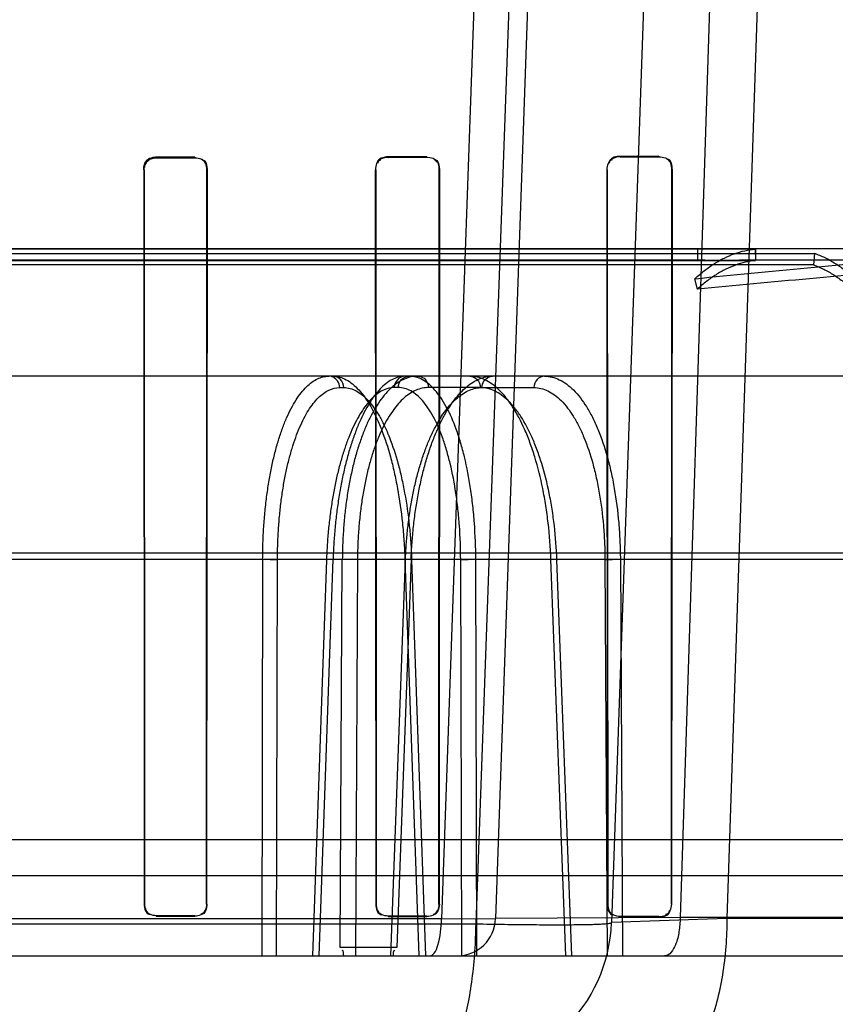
# Model space of a CAD drawing. Header units: millimetres. Extents: x 0 to 297, y 0 to 210.
# Tile 392 of 405: x 242.352 to 242.457, y 158.725 to 158.853. Entities that reach past the tile are written whole.
import ezdxf

# ---------------------------------------------------------------- set-up
doc = ezdxf.new("R2010")
doc.units = ezdxf.units.MM
doc.header["$LTSCALE"] = 16.335
doc.layers.get('0').update_dxf_attribs({"linetype": 'CONTINUOUS'})
for name, color, linetype in [('AXES_REF', 7, 'CONTINUOUS'), ('INTFCLR_1', 7, 'CONTINUOUS'), ('INTFCLR_144815', 7, 'CONTINUOUS'), ('INTFCLR_72935', 7, 'CONTINUOUS')]:
    doc.layers.add(name, color=color, linetype=linetype)

msp = doc.modelspace()

# ---------------------------------------------------------------- linework, layer by layer
at = {"color": 7, "linetype": 'Continuous'}
for radius in [4.8479140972, 4.8475, 4.8164570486]:
    msp.add_circle((241.5069109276, 154.9564782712), radius, dxfattribs=at)
msp.add_arc((241.5069109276, 154.9564782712), 4.8, 278.2771290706, 261.7228709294, dxfattribs=at)
at = {"layer": 'AXES_REF', "color": 7, "linetype": 'Continuous'}
msp.add_arc((241.5069109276, 154.9564782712), 4.91, 113.0826119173, 66.9173880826, dxfattribs=at)
at = {"layer": 'AXES_REF', "color": 9, "linetype": 'Continuous'}
msp.add_arc((241.5069109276, 154.9564782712), 4.4222561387, 94.4118118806, 85.5881881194, dxfattribs=at)
at = {"layer": 'INTFCLR_1', "color": 6, "linetype": 'Continuous'}
for p, q in [((242.3695507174, 158.8348036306), (242.3745507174, 158.8348109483)), ((242.3745507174, 158.8347510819), (242.3695507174, 158.8347442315)), ((242.4045507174, 158.8348640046), (242.3995507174, 158.8348540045)), ((242.4045507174, 158.8348005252), (242.3995507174, 158.8347912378)), ((242.4345507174, 158.8349353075), (242.4295507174, 158.8349219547)), ((242.4345507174, 158.8348662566), (242.4295507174, 158.8348540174)), ((242.3679340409, 158.8331826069), (242.367990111, 158.7381826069)), ((242.3679930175, 158.8331826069), (242.368045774, 158.7381826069)), ((242.3760660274, 158.7381826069), (242.3761195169, 158.8331826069)), ((242.3761224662, 158.7381826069), (242.376179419, 158.8331826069)), ((242.3978848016, 158.8331826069), (242.3979439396, 158.7381826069)), ((242.3979469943, 158.8331826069), (242.3980022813, 158.7381826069)), ((242.4061132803, 158.7381826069), (242.4061696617, 158.8331826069)), ((242.4061727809, 158.7381826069), (242.4062332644, 158.8331826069)), ((242.4278184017, 158.8331826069), (242.4278822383, 158.7381826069)), ((242.4278855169, 158.8331826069), (242.4279445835, 158.7381826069)), ((242.4361755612, 158.7381826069), (242.4362362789, 158.8331826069)), ((242.4362396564, 158.7381826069), (242.4363055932, 158.8331826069)), ((242.3695507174, 158.7366757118), (242.3745507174, 158.736669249)), ((242.3745507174, 158.7366130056), (242.3695507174, 158.7366198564)), ((242.3995507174, 158.7366314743), (242.4045507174, 158.7366227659)), ((242.4045507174, 158.7365635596), (242.3995507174, 158.7365728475)), ((242.4295507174, 158.7365728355), (242.4345507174, 158.7365614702)), ((242.4295507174, 158.736510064), (242.4345507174, 158.736497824))]:
    msp.add_line(p, q, dxfattribs=at)
at = {"layer": 'INTFCLR_1', "color": 9, "linetype": 'Continuous'}
for p, q in [((242.3695507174, 158.8347442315), (242.3695507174, 158.8348036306)), ((242.3745507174, 158.8348109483), (242.3745507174, 158.8347510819)), ((242.3995507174, 158.8347912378), (242.3995507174, 158.8348540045)), ((242.4045507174, 158.8348640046), (242.4045507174, 158.8348005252)), ((242.4295507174, 158.8348540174), (242.4295507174, 158.8349219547)), ((242.4345507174, 158.8349353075), (242.4345507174, 158.8348662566)), ((242.3679340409, 158.8331826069), (242.3679930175, 158.8331826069)), ((242.3761195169, 158.8331826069), (242.376179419, 158.8331826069)), ((242.3978848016, 158.8331826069), (242.3979469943, 158.8331826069)), ((242.4061696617, 158.8331826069), (242.4062332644, 158.8331826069)), ((242.4278184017, 158.8331826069), (242.4278855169, 158.8331826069)), ((242.4362362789, 158.8331826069), (242.4363055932, 158.8331826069)), ((242.368045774, 158.7381826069), (242.367990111, 158.7381826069)), ((242.3761224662, 158.7381826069), (242.3760660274, 158.7381826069)), ((242.3980022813, 158.7381826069), (242.3979439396, 158.7381826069)), ((242.4061727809, 158.7381826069), (242.4061132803, 158.7381826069)), ((242.4279445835, 158.7381826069), (242.4278822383, 158.7381826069)), ((242.4362396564, 158.7381826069), (242.4361755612, 158.7381826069)), ((242.3695507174, 158.7366198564), (242.3695507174, 158.7366757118)), ((242.3745507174, 158.736669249), (242.3745507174, 158.7366130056)), ((242.3995507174, 158.7365728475), (242.3995507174, 158.7366314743)), ((242.4045507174, 158.7366227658), (242.4045507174, 158.7365635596)), ((242.4295507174, 158.736510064), (242.4295507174, 158.7365728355)), ((242.4345507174, 158.7365614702), (242.4345507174, 158.736497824))]:
    msp.add_line(p, q, dxfattribs=at)
at = {"layer": 'INTFCLR_1', "color": 7, "linetype": 'Continuous'}
for points in [[(242.3689260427, 158.8346772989), (242.3689928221, 158.8347036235), (242.3690607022, 158.8347269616), (242.3691295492, 158.8347472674), (242.3691993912, 158.8347645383), (242.3692699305, 158.8347786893), (242.3693405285, 158.8347896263), (242.3694108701, 158.834797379), (242.3694809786, 158.8348020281), (242.3695507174, 158.8348036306)], [(242.3695507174, 158.8347442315), (242.3694829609, 158.8347426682), (242.3694152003, 158.8347381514), (242.3693475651, 158.8347306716), (242.3692802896, 158.8347202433), (242.3692134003, 158.8347068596), (242.3691467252, 158.834690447), (242.3690803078, 158.834670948), (242.3690143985, 158.8346483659), (242.3689491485, 158.8346226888)]]:
    msp.add_lwpolyline(points, dxfattribs=at)
for points in [[(242.3679340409, 158.8331826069), (242.3679334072, 158.8336791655), (242.3681599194, 158.8343138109), (242.3686177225, 158.8345061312)], [(242.3689491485, 158.8346226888), (242.368497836, 158.8344332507), (242.368021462, 158.8339734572), (242.368022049, 158.8334839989)], [(242.3695507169, 158.8348036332), (242.3690404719, 158.8348030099), (242.3682008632, 158.8345880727), (242.368202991, 158.8340778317)], [(242.369550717, 158.8347442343), (242.3690592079, 158.8347436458), (242.3682505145, 158.834536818), (242.3682523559, 158.834045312)]]:
    msp.add_open_spline(points, degree=3, dxfattribs=at)
at = {"layer": 'INTFCLR_1', "color": 6, "linetype": 'Continuous'}
for points in [[(242.3761195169, 158.8331826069), (242.3761201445, 158.8337048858), (242.3758598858, 158.8345411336), (242.375337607, 158.8345403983)], [(242.376179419, 158.8331826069), (242.3761800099, 158.833642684), (242.3760553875, 158.8344338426), (242.3755953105, 158.8344331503)], [(242.3995507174, 158.8348540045), (242.3990181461, 158.8348529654), (242.3981486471, 158.8346191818), (242.3981493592, 158.8340866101)], [(242.3995507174, 158.8347912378), (242.3990389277, 158.8347903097), (242.3982026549, 158.8345669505), (242.3982032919, 158.8340551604)], [(242.4061696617, 158.8331826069), (242.406170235, 158.8336337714), (242.406055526, 158.834413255), (242.405604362, 158.834412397)], [(242.4062332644, 158.8331826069), (242.4062339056, 158.83365073), (242.4061158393, 158.8344600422), (242.4056477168, 158.8344590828)], [(242.4295507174, 158.8348540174), (242.4290107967, 158.8348527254), (242.4281355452, 158.8346046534), (242.4281362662, 158.8340647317)], [(242.4295507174, 158.8349219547), (242.4290923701, 158.8349207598), (242.4282887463, 158.8348327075), (242.4282894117, 158.8343743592)], [(242.4362362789, 158.8331826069), (242.4362369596, 158.8336775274), (242.4360774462, 158.8345169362), (242.4355825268, 158.8345156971)], [(242.4363055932, 158.8331826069), (242.4363063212, 158.8336667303), (242.4361890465, 158.8345062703), (242.4357049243, 158.8345049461)], [(242.367990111, 158.7381826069), (242.3679900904, 158.7376994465), (242.368179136, 158.7368990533), (242.368662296, 158.7368984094)], [(242.368045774, 158.7381826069), (242.3680457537, 158.7376808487), (242.3682958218, 158.736879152), (242.3687975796, 158.736878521)], [(242.3745507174, 158.736669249), (242.3750357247, 158.736668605), (242.3758275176, 158.7368820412), (242.3758274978, 158.737367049)], [(242.3761224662, 158.7381826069), (242.3761224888, 158.7376614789), (242.3758650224, 158.7368261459), (242.3753438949, 158.7368268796)], [(242.3979439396, 158.7381826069), (242.3979439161, 158.7376600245), (242.3981847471, 158.7368142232), (242.3987073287, 158.7368132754)], [(242.3980022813, 158.7381826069), (242.39800226, 158.737677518), (242.3982372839, 158.7368612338), (242.3987423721, 158.7368603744)], [(242.4045507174, 158.7366227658), (242.4050567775, 158.736621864), (242.4058783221, 158.7368531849), (242.4058783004, 158.7373592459)], [(242.4061727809, 158.7381826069), (242.4061728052, 158.737653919), (242.4059246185, 158.7367988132), (242.4053959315, 158.7367998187)], [(242.4278822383, 158.7381826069), (242.4278822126, 158.7376496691), (242.4281134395, 158.7367794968), (242.4286463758, 158.7367782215)], [(242.4279445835, 158.7381826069), (242.4279445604, 158.737666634), (242.4281728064, 158.7368264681), (242.428688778, 158.7368253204)], [(242.4345507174, 158.7365614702), (242.435085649, 158.7365602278), (242.4359470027, 158.7368176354), (242.4359469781, 158.7373525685)], [(242.4345507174, 158.736497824), (242.4350556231, 158.7364965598), (242.4359054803, 158.736670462), (242.4359054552, 158.7371753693)]]:
    msp.add_open_spline(points, degree=3, dxfattribs=at)
at = {"layer": 'INTFCLR_144815', "color": 9, "linetype": 'Continuous'}
for p, q in [((242.420247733, 159.1257148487), (242.406445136, 158.7362653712)), ((242.4109139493, 158.7356267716), (242.4250437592, 159.1257148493)), ((242.4270507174, 159.1257148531), (242.4134517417, 158.736303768)), ((242.4420507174, 159.1257148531), (242.4284334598, 158.7357802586)), ((242.4498522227, 159.1257148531), (242.4373094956, 158.7364346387)), ((242.4563019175, 159.1257148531), (242.4433604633, 158.7363037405)), ((242.5098076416, 158.8229782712), (242.2670507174, 158.8229782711)), ((242.4404953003, 158.8214782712), (241.968878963, 158.8214782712)), ((242.6071413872, 158.8214782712), (242.448233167, 158.8214782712)), ((242.5888027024, 158.8064782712), (241.998449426, 158.8064782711)), ((242.3932841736, 158.8050044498), (242.3938158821, 158.8050044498)), ((242.4008801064, 158.8050044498), (242.4003483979, 158.8050044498)), ((242.4114769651, 158.8050044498), (242.4047726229, 158.8050044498)), ((242.4116852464, 158.8050044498), (242.4183956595, 158.8050044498)), ((242.6440459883, 158.7835717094), (241.9365231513, 158.7835717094)), ((241.9800077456, 158.7827866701), (242.6108605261, 158.7827866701)), ((242.3833214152, 158.7827866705), (242.3831944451, 158.7314782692)), ((242.3851148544, 158.7314782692), (242.3852381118, 158.782734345)), ((242.3915765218, 158.7827343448), (242.3897827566, 158.7314782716)), ((242.3906276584, 158.7314782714), (242.3924197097, 158.7827866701)), ((242.3933567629, 158.7325690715), (242.3936252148, 158.7827866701)), ((242.3955838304, 158.7827343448), (242.3953134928, 158.7314782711)), ((242.3998812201, 158.7314782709), (242.401786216, 158.7827343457)), ((242.402526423, 158.7827866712), (242.4006635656, 158.7325690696)), ((242.4017104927, 158.7827866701), (242.4035173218, 158.7314782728)), ((242.4026939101, 158.7827750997), (242.4017104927, 158.7827866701)), ((242.40259156, 158.7827343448), (242.4043932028, 158.7314782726)), ((242.4089299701, 158.7827343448), (242.4108845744, 158.7827866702)), ((242.409061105, 158.7314782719), (242.4089299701, 158.7827343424)), ((242.4110125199, 158.7314782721), (242.4108845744, 158.7827866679)), ((242.4206007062, 158.7827866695), (242.4215084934, 158.7827615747)), ((242.4225206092, 158.7314782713), (242.4206007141, 158.7827866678)), ((242.4232953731, 158.7314782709), (242.4213807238, 158.7827343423)), ((242.4275883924, 158.7827343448), (242.4295832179, 158.7827866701)), ((242.4275883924, 158.7827343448), (242.427867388, 158.7314782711)), ((242.4295832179, 158.7827866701), (242.4298592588, 158.7314782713)), ((242.4970052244, 158.7418272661), (242.0370962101, 158.7418272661)), ((242.4064449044, 158.7362657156), (242.1276564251, 158.7362634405)), ((242.4064448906, 158.7362653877), (242.4134517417, 158.7363037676)), ((242.4373094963, 158.7364346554), (242.4134517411, 158.7363037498)), ((242.4433604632, 158.7363037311), (242.4284334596, 158.7357802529)), ((242.6884931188, 158.7364346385), (242.4373094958, 158.7364346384)), ((242.7034919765, 158.7363037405), (242.4433604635, 158.7363037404)), ((242.1231874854, 158.7356267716), (242.4109139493, 158.7356267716)), ((241.8744742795, 158.7314782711), (242.6834933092, 158.7314782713))]:
    msp.add_line(p, q, dxfattribs=at)
at = {"layer": 'INTFCLR_144815', "color": 6, "linetype": 'Continuous'}
for p, q in [((242.447015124, 158.822931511), (242.2670507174, 158.8229315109)), ((242.4395507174, 158.8229782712), (242.4395507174, 158.8214336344)), ((242.4470151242, 158.8229315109), (242.4470507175, 158.8214332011)), ((242.4470507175, 158.8229782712), (242.4470507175, 158.8214782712)), ((242.2670507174, 158.8223581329), (242.4546798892, 158.8223581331)), ((242.2670507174, 158.8214332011), (242.4470507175, 158.8214332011)), ((242.4404953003, 158.8214782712), (242.4470507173, 158.8214782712)), ((242.4546798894, 158.822358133), (242.4545507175, 158.8208805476)), ((242.4545507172, 158.8208805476), (242.2670507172, 158.8208805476)), ((242.4395507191, 158.8177335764), (242.4392338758, 158.8190931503)), ((242.3833214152, 158.7827866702), (242.3852381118, 158.7827343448)), ((242.3914738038, 158.7827730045), (242.3924197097, 158.7827866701)), ((242.3955838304, 158.7827343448), (242.3936252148, 158.7827866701)), ((242.402526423, 158.7827866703), (242.4016582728, 158.7827605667)), ((242.5493198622, 158.7464782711), (242.02131236, 158.7464782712)), ((242.4006635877, 158.7325690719), (242.393356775, 158.7325690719))]:
    msp.add_line(p, q, dxfattribs=at)
for centre, radius, start, end in [((242.4485208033, 157.9210807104), 0.9003976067, 90.01830291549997, 90.5708106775), ((242.4404963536, 158.8114392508), 0.0100390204, 90.00600539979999, 95.40505018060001)]:
    msp.add_arc(centre, radius, start, end, dxfattribs=at)
at = {"layer": 'INTFCLR_144815', "color": 9, "linetype": 'Continuous'}
for centre, radius, start, end in [((242.4084547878, 158.7364782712), 0.005, 269.9999999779, 357.9999351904), ((242.408445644, 158.7364782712), 0.02, 270.0000000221, 357.9999352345)]:
    msp.add_arc(centre, radius, start, end, dxfattribs=at)
at = {"layer": 'INTFCLR_144815', "color": 6, "linetype": 'Continuous'}
for points, knots in [([(242.4392338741, 158.8190931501), (242.4396310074, 158.8194633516), (242.4404358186, 158.8201545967), (242.4417060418, 158.8210540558), (242.4430032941, 158.8217870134), (242.4443227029, 158.8223513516), (242.4456594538, 158.8227435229), (242.4465645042, 158.8228886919), (242.4470151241, 158.8229315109)], [0, 0, 0, 0, 0.1844280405, 0.3598382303, 0.5279033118, 0.6896267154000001, 0.8462369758, 1, 1, 1, 1]), ([(242.4392338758, 158.8190931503), (242.4440805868, 158.8195708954), (242.4537796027, 158.8205294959), (242.4683503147, 158.8217998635), (242.4829672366, 158.8227265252), (242.4927330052, 158.8229781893), (242.4976229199, 158.8229782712)], [0, 0, 0, 0, 0.2495910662, 0.4994364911, 0.7495091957, 1, 1, 1, 1]), ([(242.4470507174, 158.8214332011), (242.4466159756, 158.8213918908), (242.445743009, 158.821251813), (242.4444539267, 158.8208734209), (242.4431820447, 158.8203291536), (242.4419319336, 158.8196225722), (242.4407083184, 158.8187559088), (242.4399331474, 158.8180900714), (242.4395507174, 158.8177335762)], [0, 0, 0, 0, 0.1539079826, 0.3105981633, 0.4723536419, 0.6404045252, 0.8157401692, 1, 1, 1, 1]), ([(242.4976229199, 158.8214782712), (242.4927721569, 158.8214780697), (242.4830762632, 158.8212351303), (242.4685508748, 158.8203415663), (242.4540464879, 158.8191170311), (242.4443833, 158.8181936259), (242.4395507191, 158.8177335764)], [0, 0, 0, 0, 0.2498861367, 0.499769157, 0.7498206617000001, 1, 1, 1, 1]), ([(242.4624611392, 158.8162130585), (242.4620782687, 158.816713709), (242.4612987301, 158.8176637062), (242.4600518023, 158.8189590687), (242.4587638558, 158.8200827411), (242.4574401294, 158.821031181), (242.4560853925, 158.8217992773), (242.4551491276, 158.822194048), (242.4546798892, 158.822358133)], [0, 0, 0, 0, 0.1881234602, 0.3664007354, 0.5360715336, 0.6975879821, 0.8516252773, 1, 1, 1, 1]), ([(242.4545507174, 158.8208805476), (242.4550034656, 158.820722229), (242.4559065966, 158.8203413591), (242.4572130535, 158.8196003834), (242.4584890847, 158.8186857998), (242.4597301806, 158.8176026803), (242.4609312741, 158.8163546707), (242.4616820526, 158.8154396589), (242.4620507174, 158.8149575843)], [0, 0, 0, 0, 0.1485290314, 0.3026555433, 0.4642103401, 0.6338679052, 0.8120636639, 1, 1, 1, 1]), ([(242.3833214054, 158.7827866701), (242.3833238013, 158.7834927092), (242.3833500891, 158.7849016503), (242.3834543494, 158.7870005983), (242.3836229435, 158.7890631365), (242.3838536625, 158.7910639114), (242.3841437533, 158.792984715), (242.3844903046, 158.7948150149), (242.3848915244, 158.7965491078), (242.3853451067, 158.7981769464), (242.3858469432, 158.7996838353), (242.3863928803, 158.8010587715), (242.3869788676, 158.8022938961), (242.3876023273, 158.803384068), (242.3882588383, 158.8043209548), (242.3889429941, 158.8050965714), (242.3896501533, 158.8057064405), (242.390377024, 158.8061475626), (242.391123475, 158.8064172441), (242.3916338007, 158.8064782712), (242.3918840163, 158.8064782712)], [0, 0, 0, 0, 0.079168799, 0.1579830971, 0.2356087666, 0.3111716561, 0.3837733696, 0.4533841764, 0.5199983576, 0.5832953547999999, 0.6427983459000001, 0.6980067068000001, 0.7490757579, 0.7959641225, 0.8386637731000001, 0.8771380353, 0.9116414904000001, 0.9429861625, 0.9719432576, 1, 1, 1, 1]), ([(242.4017485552, 158.8064782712), (242.4014919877, 158.8064782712), (242.4009620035, 158.8064138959), (242.4001819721, 158.8061293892), (242.3994134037, 158.8056600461), (242.3986667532, 158.8050152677), (242.3979469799, 158.8042057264), (242.397256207, 158.8032390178), (242.3965957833, 158.8021187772), (242.3959692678, 158.8008510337), (242.3953830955, 158.7994497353), (242.3948408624, 158.7979263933), (242.3943453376, 158.796290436), (242.3938986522, 158.794548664), (242.3935053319, 158.7927183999), (242.3931685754, 158.7908190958), (242.3928905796, 158.7888713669), (242.3926712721, 158.7868819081), (242.3925103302, 158.7848503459), (242.3924432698, 158.7834800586), (242.3924197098, 158.7827866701)], [0, 0, 0, 0, 0.0285296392, 0.0587262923, 0.09165752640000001, 0.1281163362, 0.1680339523, 0.2118364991, 0.260033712, 0.3124831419, 0.3689612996, 0.4288425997, 0.4922091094, 0.5589724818, 0.6287344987, 0.7003264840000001, 0.773420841, 0.8474726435, 0.9228525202, 1, 1, 1, 1]), ([(242.4034025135, 158.8064782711), (242.403113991, 158.8064782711), (242.4025238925, 158.806415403), (242.4016549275, 158.8061340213), (242.400804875, 158.8056692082), (242.3999841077, 158.8050300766), (242.3991979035, 158.8042260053), (242.3984487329, 158.8032639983), (242.3977382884, 158.8021482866), (242.3970705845, 158.8008852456), (242.3964519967, 158.7994872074), (242.3958867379, 158.7979654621), (242.3953778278, 158.7963305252), (242.3949275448, 158.7945900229), (242.3945398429, 158.7927588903), (242.3942183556, 158.7908560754), (242.3939645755, 158.7888970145), (242.3937790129, 158.7868955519), (242.3936614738, 158.78485349), (242.3936295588, 158.7834802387), (242.3936252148, 158.7827866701)], [0, 0, 0, 0, 0.0315576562, 0.0643500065, 0.0992833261, 0.1369828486, 0.1777218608, 0.2219767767, 0.270113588, 0.3222126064, 0.3780948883, 0.4372084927, 0.4996720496, 0.5653007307, 0.6337761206, 0.7043328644, 0.7763181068, 0.8497923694, 0.9241382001, 1, 1, 1, 1]), ([(242.4025264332, 158.7827866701), (242.4025520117, 158.7834933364), (242.4026274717, 158.7849049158), (242.402814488, 158.7870086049), (242.4030751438, 158.7890816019), (242.4034060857, 158.7910936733), (242.4038022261, 158.7930229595), (242.4042590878, 158.7948566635), (242.4047750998, 158.7965918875), (242.4053478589, 158.7982204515), (242.4059712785, 158.7997258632), (242.4066396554, 158.8010972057), (242.4073484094, 158.8023273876), (242.4080952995, 158.803412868), (242.4088747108, 158.8043446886), (242.4096794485, 158.8051147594), (242.4105013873, 158.8057173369), (242.4113383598, 158.8061520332), (242.4121902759, 158.8064177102), (242.4127696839, 158.8064782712), (242.4130553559, 158.8064782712)], [0, 0, 0, 0, 0.0766684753, 0.1532285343, 0.2289393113, 0.3031443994, 0.3742574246, 0.4424226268, 0.5079731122, 0.5704647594, 0.6295138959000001, 0.6845379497, 0.735753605, 0.7833054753, 0.8272198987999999, 0.8672387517, 0.9037796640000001, 0.9373529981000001, 0.9690268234, 1, 1, 1, 1])]:
    msp.add_open_spline(points, degree=3, knots=knots, dxfattribs=at)
at = {"layer": 'INTFCLR_144815', "color": 9, "linetype": 'Continuous'}
for points, knots in [([(242.3932841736, 158.8050044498), (242.3932793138, 158.8053026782), (242.3930724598, 158.806045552), (242.3923146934, 158.8064782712), (242.3918840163, 158.8064782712)], [0, 0, 0, 0, 0.4091775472, 1, 1, 1, 1]), ([(242.3924157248, 158.8064782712), (242.3929990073, 158.8064782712), (242.393922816, 158.8062051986), (242.3949895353, 158.8054713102), (242.3961391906, 158.804360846), (242.397143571, 158.8028788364), (242.3979122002, 158.8013909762), (242.3983552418, 158.8004063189), (242.3990424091, 158.798730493), (242.3996140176, 158.7969422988), (242.400099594, 158.7950705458), (242.4004203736, 158.7937064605), (242.4009253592, 158.7911925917), (242.4012844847, 158.7886086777), (242.4015009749, 158.7863347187), (242.4016226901, 158.7847631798), (242.4016833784, 158.7835787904), (242.4017104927, 158.7827866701)], [0, 0, 0, 0, 0.0649603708, 0.10204815, 0.1439207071, 0.2421755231, 0.2995896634, 0.3304398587, 0.3623839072, 0.5012898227, 0.5389668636, 0.5777577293, 0.6573333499, 0.8244616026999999, 0.8679547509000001, 0.9117296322, 1, 1, 1, 1]), ([(242.3938158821, 158.8050044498), (242.3938097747, 158.8053792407), (242.393528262, 158.8061411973), (242.3927729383, 158.8064782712), (242.3924157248, 158.8064782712)], [0, 0, 0, 0, 0.5120395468, 1, 1, 1, 1]), ([(242.4017485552, 158.8064782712), (242.4014664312, 158.8064782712), (242.4007198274, 158.8062311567), (242.4003556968, 158.8054523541), (242.4003483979, 158.8050044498)], [0, 0, 0, 0, 0.3864248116, 1, 1, 1, 1]), ([(242.4008801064, 158.8050044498), (242.4008862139, 158.8053792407), (242.4011677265, 158.8061411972), (242.4019230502, 158.8064782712), (242.4022802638, 158.8064782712)], [0, 0, 0, 0, 0.5120395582, 1, 1, 1, 1]), ([(242.410884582, 158.7827866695), (242.4108791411, 158.7843480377), (242.4107933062, 158.7866690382), (242.4105488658, 158.7893527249), (242.4103701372, 158.7908437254), (242.4100753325, 158.7929517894), (242.4096293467, 158.7953111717), (242.4090270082, 158.7975697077), (242.4086557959, 158.7987594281), (242.408112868, 158.8003328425), (242.4073945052, 158.8020149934), (242.4063937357, 158.8036815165), (242.405440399, 158.8049334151), (242.4043596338, 158.8058983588), (242.4031610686, 158.8063971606), (242.4025676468, 158.8064782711), (242.4022802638, 158.8064782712)], [0, 0, 0, 0, 0.1750219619, 0.2600707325, 0.3020210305, 0.3433370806, 0.4986776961, 0.5707411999, 0.6052516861, 0.6383508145, 0.7573421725, 0.8093693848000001, 0.8557696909, 0.9337873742, 0.9677859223, 1, 1, 1, 1]), ([(242.4034025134, 158.8064782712), (242.4036792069, 158.8064782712), (242.4044175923, 158.8062248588), (242.4047655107, 158.805450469), (242.4047726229, 158.8050044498)], [0, 0, 0, 0, 0.3828239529, 1, 1, 1, 1]), ([(242.4206007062, 158.7827866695), (242.4205437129, 158.7843503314), (242.420370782, 158.7866742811), (242.4200077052, 158.7893543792), (242.4197574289, 158.7908445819), (242.4193547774, 158.7929577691), (242.4187714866, 158.7953210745), (242.4180195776, 158.797572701), (242.4175619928, 158.798760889), (242.4168937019, 158.8003429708), (242.4161304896, 158.8018190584), (242.4152367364, 158.8031328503), (242.4146739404, 158.8038750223), (242.4137111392, 158.8049512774), (242.4124541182, 158.8059080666), (242.4111009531, 158.8063976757), (242.4104322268, 158.8064782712), (242.4101068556, 158.8064782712)], [0, 0, 0, 0, 0.1698740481, 0.252658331, 0.2935651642, 0.333908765, 0.4862118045, 0.5573195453, 0.5915119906, 0.6244097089, 0.7438120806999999, 0.770901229, 0.7968759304, 0.8448577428, 0.9276576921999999, 0.9646755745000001, 1, 1, 1, 1]), ([(242.4101068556, 158.8064782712), (242.4104576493, 158.8064782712), (242.4112026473, 158.8061334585), (242.4114710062, 158.8053781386), (242.4114769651, 158.8050044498)], [0, 0, 0, 0, 0.4841672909, 1, 1, 1, 1]), ([(242.4116852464, 158.8050044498), (242.411689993, 158.8053021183), (242.411886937, 158.8060368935), (242.4126317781, 158.8064782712), (242.4130553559, 158.8064782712)], [0, 0, 0, 0, 0.4127449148, 1, 1, 1, 1]), ([(242.419765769, 158.8064782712), (242.4194149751, 158.8064782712), (242.4186699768, 158.8061334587), (242.4184016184, 158.8053781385), (242.4183956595, 158.8050044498)], [0, 0, 0, 0, 0.4841674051, 1, 1, 1, 1]), ([(242.419765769, 158.8064782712), (242.4204206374, 158.8064782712), (242.4214467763, 158.8062186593), (242.4226557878, 158.8054790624), (242.4239213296, 158.8043790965), (242.4250275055, 158.802892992), (242.4258612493, 158.8013937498), (242.4263349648, 158.800407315), (242.4270612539, 158.7987363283), (242.427656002, 158.7969460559), (242.4281490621, 158.795070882), (242.4284698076, 158.7937070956), (242.428962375, 158.7911938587), (242.4292878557, 158.7886084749), (242.429460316, 158.7863345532), (242.4295476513, 158.7847627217), (242.4295782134, 158.7835784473), (242.4295832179, 158.7827866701)], [0, 0, 0, 0, 0.0716230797, 0.1110598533, 0.1545844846, 0.2542024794, 0.3115367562, 0.3421864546, 0.3738360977, 0.5107859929, 0.5478187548, 0.5859134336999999, 0.6639889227, 0.8278341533, 0.8704756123, 0.9134014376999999, 1, 1, 1, 1]), ([(242.3852381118, 158.7827343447), (242.38523969, 158.7833918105), (242.3852625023, 158.7847002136), (242.3853563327, 158.7866469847), (242.3855091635, 158.7885580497), (242.3857194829, 158.7904191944), (242.3859859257, 158.7922166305), (242.3863066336, 158.7939375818), (242.3866791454, 158.7955702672), (242.3871010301, 158.7971034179), (242.38756899, 158.7985263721), (242.3880801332, 158.7998290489), (242.3886304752, 158.8010025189), (242.389216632, 158.8020387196), (242.3898347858, 158.8029308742), (242.3904810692, 158.803673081), (242.3911539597, 158.8042596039), (242.3920445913, 158.8048101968), (242.3928020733, 158.8050043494), (242.3932841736, 158.8050044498)], [0, 0, 0, 0, 0.0784417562, 0.1560994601, 0.2325008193, 0.3071370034, 0.3795220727, 0.4492479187, 0.5159453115, 0.5792630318, 0.6388974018, 0.694579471, 0.7461203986, 0.7934092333, 0.8364556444, 0.8753969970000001, 0.9105540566, 0.94248114, 1, 1, 1, 1]), ([(242.4003483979, 158.8050044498), (242.3998623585, 158.8050043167), (242.3990978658, 158.8048077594), (242.398191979, 158.8042582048), (242.3975002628, 158.8036714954), (242.3968298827, 158.8029289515), (242.396182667, 158.8020363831), (242.3955628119, 158.8009998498), (242.3949743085, 158.7998260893), (242.3944207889, 158.7985230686), (242.3939065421, 158.7970997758), (242.3934347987, 158.7955663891), (242.3930091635, 158.7939333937), (242.392632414, 158.7922118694), (242.3923074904, 158.7904138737), (242.3920367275, 158.7885529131), (242.3918219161, 158.7866432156), (242.3916649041, 158.7846986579), (242.3915995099, 158.7833912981), (242.3915765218, 158.7827343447)], [0, 0, 0, 0, 0.0575265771, 0.0896709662, 0.1251327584, 0.1644251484, 0.2078195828, 0.2554172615, 0.307217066, 0.3631068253, 0.4228824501, 0.4862545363, 0.5529239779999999, 0.622560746, 0.6947826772, 0.7691325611, 0.8450982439, 0.9221968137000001, 1, 1, 1, 1]), ([(242.3938158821, 158.8050044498), (242.3943654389, 158.8050043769), (242.3952357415, 158.8047479), (242.3962413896, 158.804057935), (242.397325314, 158.8030144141), (242.3982727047, 158.8016211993), (242.3989982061, 158.8002224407), (242.3994164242, 158.7992968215), (242.4000651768, 158.7977217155), (242.4006052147, 158.7960407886), (242.4010642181, 158.7942812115), (242.4013674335, 158.792998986), (242.4018449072, 158.7906360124), (242.4021854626, 158.7882071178), (242.4023913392, 158.7860695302), (242.4025072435, 158.7845922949), (242.4025653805, 158.7834789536), (242.40259156, 158.7827343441)], [0, 0, 0, 0, 0.06506914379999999, 0.1022077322, 0.1441204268, 0.2424226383, 0.2998485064, 0.3307007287, 0.3626437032, 0.5015271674, 0.5391929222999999, 0.5779703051, 0.6575142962, 0.8245620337, 0.8680312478, 0.9117815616, 1, 1, 1, 1]), ([(242.4047726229, 158.8050044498), (242.4045032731, 158.805004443), (242.4039542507, 158.8049467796), (242.4031467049, 158.8046887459), (242.402357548, 158.8042632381), (242.401592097, 158.8036766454), (242.4008548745, 158.8029339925), (242.400150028, 158.8020409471), (242.3994812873, 158.801003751), (242.3988530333, 158.7998292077), (242.3982691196, 158.7985254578), (242.3977341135, 158.7971015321), (242.3972512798, 158.7955676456), (242.3968242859, 158.7939342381), (242.3964558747, 158.7922123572), (242.3961489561, 158.7904140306), (242.3959057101, 158.7885527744), (242.3957276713, 158.786642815), (242.395616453, 158.7846980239), (242.3955872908, 158.7833910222), (242.3955838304, 158.7827343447)], [0, 0, 0, 0, 0.0313345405, 0.0636810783, 0.0980261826, 0.1351139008, 0.1754730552, 0.2194521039, 0.2672297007, 0.3188558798, 0.3742641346, 0.4332984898, 0.4957149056, 0.5612561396, 0.6296325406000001, 0.7004982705, 0.7734299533, 0.8479489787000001, 0.9236050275, 1, 1, 1, 1]), ([(242.4089299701, 158.7827343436), (242.4089262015, 158.7842019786), (242.4088477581, 158.7863836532), (242.4086207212, 158.7889063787), (242.4084544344, 158.7903079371), (242.4081797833, 158.7922894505), (242.4077632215, 158.7945071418), (242.4072002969, 158.7966303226), (242.4068531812, 158.79774869), (242.4063454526, 158.7992275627), (242.4056732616, 158.8008086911), (242.4047358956, 158.8023753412), (242.403842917, 158.803551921), (242.4028301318, 158.8044590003), (242.4017062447, 158.8049284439), (242.4011496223, 158.8050044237), (242.4008801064, 158.8050044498)], [0, 0, 0, 0, 0.175121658, 0.2602120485, 0.3021823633, 0.3435169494, 0.498915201, 0.5709937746, 0.6055091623, 0.6386119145, 0.7575908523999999, 0.8095979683, 0.8559693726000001, 0.9338954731, 0.967840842, 1, 1, 1, 1]), ([(242.4017862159, 158.7827343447), (242.4018106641, 158.7833922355), (242.4018816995, 158.7847016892), (242.4020553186, 158.7866487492), (242.4022946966, 158.7885601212), (242.4025976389, 158.7904216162), (242.402962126, 158.7922194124), (242.4033856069, 158.7939407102), (242.4038649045, 158.7955737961), (242.4043969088, 158.7971074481), (242.4049775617, 158.7985309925), (242.4056031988, 158.7998341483), (242.4062689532, 158.8010079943), (242.4069707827, 158.8020445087), (242.4077041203, 158.8029369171), (242.4084648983, 158.8036787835), (242.4092483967, 158.8042643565), (242.4100497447, 158.8046888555), (242.4108637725, 158.8049464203), (242.4114153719, 158.8050044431), (242.4116852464, 158.8050044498)], [0, 0, 0, 0, 0.0759503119, 0.1512526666, 0.2254704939, 0.2981304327, 0.368779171, 0.4370376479, 0.5025686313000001, 0.5650577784, 0.6242310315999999, 0.6798382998, 0.7317118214, 0.7797772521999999, 0.8240743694, 0.8647427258, 0.9020727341, 0.9365434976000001, 0.9688657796, 1, 1, 1, 1]), ([(242.4213807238, 158.7827343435), (242.4213258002, 158.7842042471), (242.4211610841, 158.7863888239), (242.4208168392, 158.7889080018), (242.4205799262, 158.7903087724), (242.420198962, 158.7922952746), (242.4196478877, 158.7945169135), (242.418937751, 158.7966332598), (242.4185057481, 158.7977500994), (242.4178749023, 158.799237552), (242.417051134, 158.8008250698), (242.4159379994, 158.8023827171), (242.4148731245, 158.8035694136), (242.413688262, 158.8044684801), (242.4124134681, 158.8049287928), (242.4117834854, 158.8050044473), (242.4114769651, 158.8050044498)], [0, 0, 0, 0, 0.1697720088, 0.2525117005, 0.2933993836, 0.3337252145, 0.4859729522, 0.5570657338, 0.5912544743, 0.6241512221, 0.7435717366, 0.7966408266, 0.8446527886, 0.9275484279, 0.964621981, 1, 1, 1, 1]), ([(242.4183956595, 158.8050044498), (242.419010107, 158.8050044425), (242.4199730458, 158.8047604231), (242.4211067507, 158.8040649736), (242.4222936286, 158.8030309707), (242.4233303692, 158.8016340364), (242.4241113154, 158.8002249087), (242.4245549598, 158.7992976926), (242.4252352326, 158.7977268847), (242.4257915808, 158.7960440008), (242.4262526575, 158.7942814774), (242.4265525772, 158.7929994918), (242.427013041, 158.7906369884), (242.4273160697, 158.7882067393), (242.4274760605, 158.7860693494), (242.427556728, 158.7845918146), (242.4275843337, 158.7834786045), (242.4275883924, 158.7827343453)], [0, 0, 0, 0, 0.07153372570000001, 0.1109285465, 0.1544137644, 0.2539844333, 0.3113071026, 0.341953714, 0.3736020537, 0.5105688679, 0.54761101, 0.5857175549, 0.6638228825, 0.827740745, 0.8704035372, 0.9133523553, 1, 1, 1, 1]), ([(242.4049519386, 158.7314791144), (242.4051626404, 158.731479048), (242.405684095, 158.7319354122), (242.40625216, 158.7335656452), (242.4064303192, 158.7351228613), (242.4064448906, 158.7362653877)], [0, 0, 0, 0, 0.1209363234, 0.3441720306, 1, 1, 1, 1]), ([(242.4433604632, 158.7363037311), (242.4433562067, 158.7350963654), (242.4432585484, 158.7326480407), (242.4428315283, 158.7290117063), (242.4421043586, 158.7255193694), (242.4410938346, 158.7223911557), (242.4398481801, 158.7198166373), (242.4384317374, 158.7179204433), (242.4369008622, 158.7167530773), (242.4357814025, 158.7164782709), (242.435281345, 158.7164782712)], [0, 0, 0, 0, 0.1585239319, 0.321372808, 0.480200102, 0.6261543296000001, 0.7519661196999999, 0.8541031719, 0.9343441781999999, 1, 1, 1, 1]), ([(242.4373094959, 158.7364346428), (242.4373073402, 158.7358231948), (242.4372025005, 158.7346054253), (242.4368177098, 158.7328947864), (242.435966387, 158.7314782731), (242.4352896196, 158.7314782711)], [0, 0, 0, 0, 0.3273884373, 0.6376396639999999, 1, 1, 1, 1]), ([(242.404942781, 158.7164782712), (242.4053125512, 158.7164782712), (242.4061781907, 158.7167794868), (242.4072664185, 158.7179239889), (242.408275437, 158.7197288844), (242.4091785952, 158.7221840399), (242.4099181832, 158.7251797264), (242.4104683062, 158.7285418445), (242.4108052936, 158.7320657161), (242.4108988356, 158.734446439), (242.4109138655, 158.7356267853)], [0, 0, 0, 0, 0.0527384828, 0.1234468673, 0.2208804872, 0.3461693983, 0.4954188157, 0.6603752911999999, 0.8316394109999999, 1, 1, 1, 1]), ([(242.4109138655, 158.7356267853), (242.4121389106, 158.7356029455), (242.4139437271, 158.735571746), (242.4163021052, 158.735540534), (242.4184386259, 158.7355185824), (242.4204453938, 158.7355073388), (242.4223119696, 158.7355087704), (242.4238661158, 158.7355177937), (242.4251836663, 158.7355355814), (242.4262726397, 158.735565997), (242.4269033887, 158.7355893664), (242.4274719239, 158.7356207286), (242.4279910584, 158.7356591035), (242.428242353, 158.7357065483), (242.4284321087, 158.735741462), (242.4284334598, 158.7357802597)], [0, 0, 0, 0, 0.2095227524, 0.308668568, 0.4033184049, 0.5748866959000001, 0.6518323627, 0.7224937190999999, 0.8406778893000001, 0.8770205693, 0.9089764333, 0.9481567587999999, 0.9762001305, 0.9933615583, 1, 1, 1, 1])]:
    msp.add_open_spline(points, degree=3, knots=knots, dxfattribs=at)
at = {"layer": 'INTFCLR_144815', "color": 6, "linetype": 'Continuous'}
for points in [[(242.3938132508, 158.7314782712), (242.3937618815, 158.7317170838), (242.3938672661, 158.7321859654), (242.393622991, 158.7321859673)], [(242.4002272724, 158.7314782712), (242.4002771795, 158.7317292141), (242.400161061, 158.7322220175), (242.4004169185, 158.7322220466)]]:
    msp.add_open_spline(points, degree=3, dxfattribs=at)
at = {"layer": 'INTFCLR_72935', "color": 6, "linetype": 'Continuous'}
for p, q in [((242.3745507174, 158.8348109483), (242.3695507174, 158.8348036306)), ((242.3695507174, 158.8347442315), (242.3745507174, 158.8347510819)), ((242.4045507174, 158.8348640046), (242.3995507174, 158.8348540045)), ((242.3995507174, 158.8347912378), (242.4045507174, 158.8348005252)), ((242.4345507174, 158.8349353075), (242.4295507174, 158.8349219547)), ((242.4295507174, 158.8348540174), (242.4345507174, 158.8348662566)), ((242.3679340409, 158.8331826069), (242.367990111, 158.7381826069)), ((242.368045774, 158.7381826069), (242.3679930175, 158.8331826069)), ((242.3761195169, 158.8331826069), (242.3760660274, 158.7381826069)), ((242.3761224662, 158.7381826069), (242.376179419, 158.8331826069)), ((242.3978848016, 158.8331826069), (242.3979439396, 158.7381826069)), ((242.3980022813, 158.7381826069), (242.3979469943, 158.8331826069)), ((242.4061696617, 158.8331826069), (242.4061132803, 158.7381826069)), ((242.4061727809, 158.7381826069), (242.4062332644, 158.8331826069)), ((242.4278184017, 158.8331826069), (242.4278822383, 158.7381826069)), ((242.4279445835, 158.7381826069), (242.4278855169, 158.8331826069)), ((242.4362362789, 158.8331826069), (242.4361755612, 158.7381826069)), ((242.4362396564, 158.7381826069), (242.4363055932, 158.8331826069)), ((242.3745507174, 158.736669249), (242.3695507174, 158.7366757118)), ((242.3695507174, 158.7366198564), (242.3745507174, 158.7366130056)), ((242.4045507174, 158.7366227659), (242.3995507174, 158.7366314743)), ((242.3995507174, 158.7365728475), (242.4045507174, 158.7365635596)), ((242.4345507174, 158.7365614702), (242.4295507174, 158.7365728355)), ((242.4295507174, 158.736510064), (242.4345507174, 158.736497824))]:
    msp.add_line(p, q, dxfattribs=at)
at = {"layer": 'INTFCLR_72935', "color": 9, "linetype": 'Continuous'}
for p, q in [((242.3695507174, 158.8348036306), (242.3695507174, 158.8347442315)), ((242.3745507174, 158.8347510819), (242.3745507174, 158.8348109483)), ((242.3995507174, 158.8348540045), (242.3995507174, 158.8347912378)), ((242.4045507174, 158.8348005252), (242.4045507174, 158.8348640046)), ((242.4295507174, 158.8349219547), (242.4295507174, 158.8348540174)), ((242.4345507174, 158.8348662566), (242.4345507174, 158.8349353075)), ((242.3679930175, 158.8331826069), (242.3679340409, 158.8331826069)), ((242.376179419, 158.8331826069), (242.3761195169, 158.8331826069)), ((242.3979469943, 158.8331826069), (242.3978848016, 158.8331826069)), ((242.4062332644, 158.8331826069), (242.4061696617, 158.8331826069)), ((242.4278855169, 158.8331826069), (242.4278184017, 158.8331826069)), ((242.4363055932, 158.8331826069), (242.4362362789, 158.8331826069)), ((242.367990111, 158.7381826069), (242.368045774, 158.7381826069)), ((242.3760660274, 158.7381826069), (242.3761224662, 158.7381826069)), ((242.3979439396, 158.7381826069), (242.3980022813, 158.7381826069)), ((242.4061132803, 158.7381826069), (242.4061727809, 158.7381826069)), ((242.4278822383, 158.7381826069), (242.4279445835, 158.7381826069)), ((242.4361755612, 158.7381826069), (242.4362396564, 158.7381826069)), ((242.3695507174, 158.7366757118), (242.3695507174, 158.7366198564)), ((242.3745507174, 158.7366130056), (242.3745507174, 158.736669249)), ((242.3995507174, 158.7366314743), (242.3995507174, 158.7365728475)), ((242.4045507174, 158.7365635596), (242.4045507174, 158.7366227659)), ((242.4295507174, 158.7365728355), (242.4295507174, 158.736510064)), ((242.4345507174, 158.736497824), (242.4345507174, 158.7365614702))]:
    msp.add_line(p, q, dxfattribs=at)
at = {"layer": 'INTFCLR_72935', "color": 7, "linetype": 'Continuous'}
for points in [[(242.3695507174, 158.8348036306), (242.3694805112, 158.8348020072), (242.3694102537, 158.8347973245), (242.3693400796, 158.8347895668), (242.3692702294, 158.8347787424), (242.3692007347, 158.8347648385), (242.3691314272, 158.8347477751), (242.3690623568, 158.8347274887), (242.3689937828, 158.8347039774), (242.3689258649, 158.8346772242)], [(242.3689492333, 158.8346227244), (242.3690134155, 158.8346480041), (242.3690786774, 158.8346704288), (242.3691448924, 158.8346899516), (242.3692120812, 158.8347065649), (242.3692799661, 158.8347201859), (242.3693479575, 158.8347307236), (242.3694157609, 158.834738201), (242.3694833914, 158.8347426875), (242.3695507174, 158.8347442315)]]:
    msp.add_lwpolyline(points, dxfattribs=at)
for points in [[(242.3679340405, 158.8331826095), (242.3679332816, 158.8336891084), (242.3681391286, 158.8345255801), (242.3686456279, 158.8345251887)], [(242.3689258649, 158.8346772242), (242.3684572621, 158.8344803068), (242.3679632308, 158.8340023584), (242.3679638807, 158.8334940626)], [(242.3679930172, 158.8331826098), (242.3679923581, 158.8336709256), (242.3681913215, 158.8344769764), (242.3686796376, 158.8344766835)], [(242.3679930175, 158.8331826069), (242.3679924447, 158.8336610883), (242.3682108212, 158.8342726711), (242.3686520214, 158.834457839)]]:
    msp.add_open_spline(points, degree=3, dxfattribs=at)
at = {"layer": 'INTFCLR_72935', "color": 6, "linetype": 'Continuous'}
for points in [[(242.3745507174, 158.8347510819), (242.3750788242, 158.8347518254), (242.3759193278, 158.8344799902), (242.3759186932, 158.8339518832)], [(242.376179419, 158.8331826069), (242.3761800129, 158.8336450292), (242.3760517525, 158.8344388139), (242.3755893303, 158.834438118)], [(242.3979469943, 158.8331826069), (242.3979463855, 158.8336718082), (242.3981264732, 158.8344881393), (242.3986156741, 158.8344890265)], [(242.3995507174, 158.8348540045), (242.3990216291, 158.8348529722), (242.3981551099, 158.8346256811), (242.3981558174, 158.8340965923)], [(242.4045507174, 158.8348005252), (242.4050221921, 158.8348014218), (242.4058242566, 158.834655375), (242.4058236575, 158.8341838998)], [(242.4062332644, 158.8331826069), (242.4062339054, 158.8336505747), (242.4061160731, 158.8344597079), (242.4056481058, 158.8344587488)], [(242.4278855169, 158.8331826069), (242.4278848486, 158.8336830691), (242.4280584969, 158.8345232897), (242.4285589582, 158.8345244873)], [(242.4295507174, 158.8349219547), (242.4290992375, 158.8349207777), (242.4283042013, 158.8348420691), (242.4283048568, 158.8343905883)], [(242.4345507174, 158.8348662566), (242.4350503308, 158.8348675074), (242.4358947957, 158.8347011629), (242.4358941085, 158.8342015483)], [(242.4363055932, 158.8331826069), (242.4363063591, 158.8336919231), (242.4361499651, 158.8345596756), (242.4356406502, 158.8345582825)], [(242.367990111, 158.7381826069), (242.3679900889, 158.7376631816), (242.3682475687, 158.7368324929), (242.3687669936, 158.7368318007)], [(242.3695507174, 158.7366757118), (242.3690668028, 158.7366763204), (242.3682793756, 158.7368927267), (242.3682793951, 158.7373766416)], [(242.3760660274, 158.7381826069), (242.3760660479, 158.7376795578), (242.3758166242, 158.7368737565), (242.3753135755, 158.7368744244)], [(242.3761224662, 158.7381826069), (242.3761224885, 158.7376668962), (242.375875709, 158.7368356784), (242.3753599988, 158.7368364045)], [(242.3979439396, 158.7381826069), (242.3979439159, 158.7376547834), (242.3981948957, 158.7368048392), (242.3987227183, 158.7368038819)], [(242.3995507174, 158.7366314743), (242.3990466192, 158.7366323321), (242.3982315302, 158.7368668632), (242.3982315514, 158.737370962)], [(242.4061132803, 158.7381826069), (242.4061133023, 158.7376713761), (242.4058705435, 158.7368461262), (242.4053593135, 158.7368470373)], [(242.4061727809, 158.7381826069), (242.406172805, 158.737657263), (242.4059310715, 158.7368048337), (242.4054057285, 158.7368058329)], [(242.4278822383, 158.7381826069), (242.4278822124, 158.7376448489), (242.4281225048, 158.7367706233), (242.4286602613, 158.7367693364)], [(242.4295507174, 158.7365728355), (242.4290192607, 158.7365740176), (242.4281673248, 158.7368340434), (242.4281673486, 158.7373655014)], [(242.4345507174, 158.736497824), (242.4350619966, 158.7364965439), (242.4359181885, 158.7366813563), (242.4359181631, 158.7371926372)], [(242.4361755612, 158.7381826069), (242.4361755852, 158.7376601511), (242.4359403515, 158.73680932), (242.4354178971, 158.7368105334)]]:
    msp.add_open_spline(points, degree=3, dxfattribs=at)

doc.saveas('drawing.dxf')
